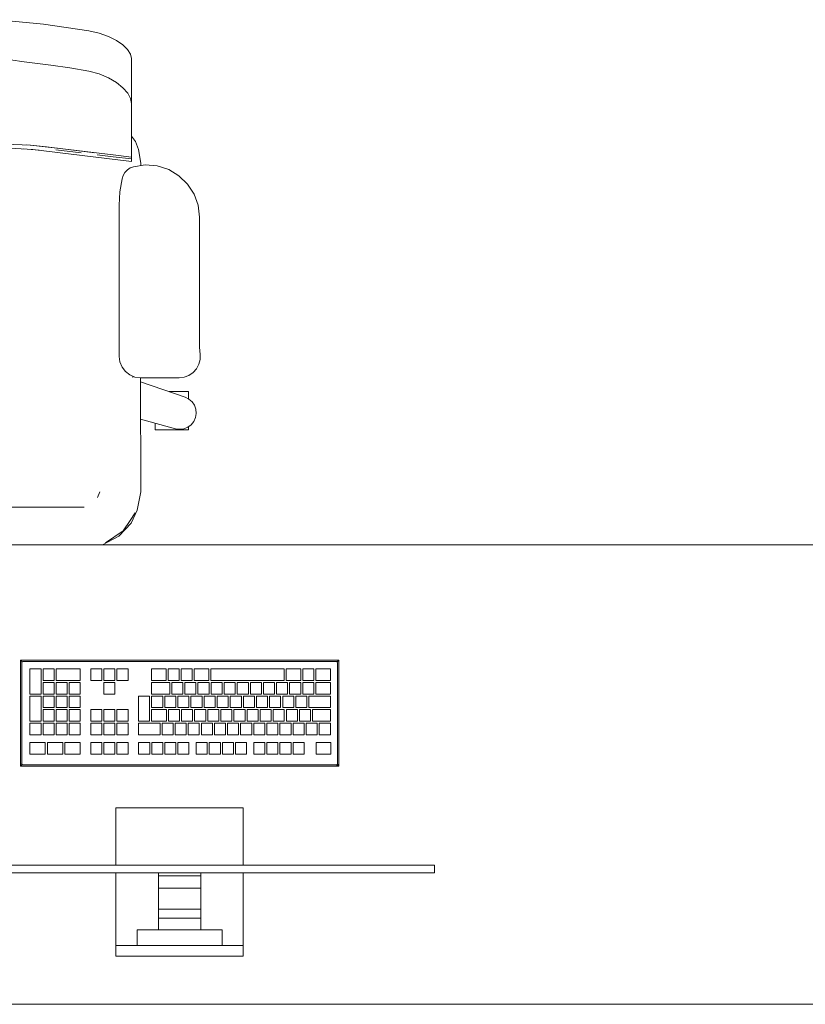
# Model space of a CAD drawing. Header units: millimetres. Extents: x 321 to 585, y -277 to 9.
# Tile 598 of 656: x 385.04 to 386.92, y -135.76 to -133.41. Entities that reach past the tile are written whole.
import ezdxf

# ---------------------------------------------------------------- set-up
doc = ezdxf.new("R2010")
doc.units = ezdxf.units.MM
doc.header["$MEASUREMENT"] = 0
for name, color, linetype, lineweight in [('IFC-Elemento construtivo genérico-Contorno', 253, 'Continuous', 5), ('IFC-Elemento de mobília-Contorno', 152, 'Continuous', 5), ('IFC-Laje-Contorno', 134, 'Continuous', 5)]:
    doc.layers.add(name, color=color, linetype=linetype, lineweight=lineweight)

msp = doc.modelspace()

# ---------------------------------------------------------------- linework, layer by layer
at = {"layer": 'IFC-Elemento construtivo genérico-Contorno', "lineweight": 5}
for p, q in [((385.0377, -134.9398), (385.0402, -134.9423)), ((385.0377, -135.1938), (385.0377, -134.9398)), ((385.0377, -134.9398), (385.7997, -134.9398)), ((385.0402, -134.9423), (385.0418, -134.9439)), ((385.0409, -134.9462), (385.0418, -134.9439)), ((385.0409, -134.9462), (385.0415, -134.9446)), ((385.0409, -134.9462), (385.0412, -134.9453)), ((385.0409, -135.1875), (385.0409, -134.9462)), ((385.0412, -134.9453), (385.0415, -134.9446)), ((385.0415, -134.9446), (385.0418, -134.9439)), ((385.0418, -134.9439), (385.0437, -134.9432)), ((385.0418, -134.9439), (385.0432, -134.9433)), ((385.0432, -134.9433), (385.0441, -134.943)), ((385.0437, -134.9432), (385.0441, -134.943)), ((385.0441, -134.943), (385.7934, -134.943)), ((385.7934, -134.943), (385.7949, -134.9436)), ((385.7942, -134.9433), (385.7956, -134.9439)), ((385.7942, -134.9433), (385.7949, -134.9436)), ((385.7949, -134.9436), (385.7956, -134.9439)), ((385.7956, -134.9439), (385.7973, -134.9423)), ((385.7956, -134.9439), (385.7962, -134.9453)), ((385.7956, -134.9439), (385.7966, -134.9462)), ((385.7962, -134.9453), (385.7966, -134.9462)), ((385.7966, -135.1875), (385.7966, -134.9462)), ((385.7973, -134.9423), (385.7997, -134.9398)), ((385.7997, -135.1938), (385.7997, -134.9398)), ((385.0605, -135.0208), (385.0605, -134.9605)), ((385.0605, -134.9605), (385.0871, -134.9605)), ((385.0871, -135.0208), (385.0871, -134.9605)), ((385.0919, -134.9882), (385.0919, -134.9605)), ((385.0919, -134.9605), (385.1184, -134.9605)), ((385.1184, -134.9882), (385.1184, -134.9605)), ((385.1233, -134.9882), (385.1233, -134.9605)), ((385.1233, -134.9605), (385.1811, -134.9605)), ((385.1811, -134.9882), (385.1811, -134.9605)), ((385.2061, -134.9605), (385.2326, -134.9605)), ((385.2061, -134.9882), (385.2061, -134.9605)), ((385.2326, -134.9882), (385.2326, -134.9605)), ((385.2375, -134.9605), (385.264, -134.9605)), ((385.2375, -134.9882), (385.2375, -134.9605)), ((385.264, -134.9882), (385.264, -134.9605)), ((385.2688, -134.9605), (385.2953, -134.9605)), ((385.2688, -134.9882), (385.2688, -134.9605)), ((385.2953, -134.9882), (385.2953, -134.9605)), ((385.3518, -134.9882), (385.3518, -134.9605)), ((385.3518, -134.9605), (385.3864, -134.9605)), ((385.3864, -134.9882), (385.3864, -134.9605)), ((385.3912, -134.9882), (385.3912, -134.9605)), ((385.3912, -134.9605), (385.4177, -134.9605)), ((385.4177, -134.9882), (385.4177, -134.9605)), ((385.4226, -134.9882), (385.4226, -134.9605)), ((385.4226, -134.9605), (385.4491, -134.9605)), ((385.4491, -134.9882), (385.4491, -134.9605)), ((385.4539, -134.9882), (385.4539, -134.9605)), ((385.4539, -134.9605), (385.4883, -134.9605)), ((385.4883, -134.9882), (385.4883, -134.9605)), ((385.4931, -134.9882), (385.4931, -134.9605)), ((385.4931, -134.9605), (385.669, -134.9605)), ((385.669, -134.9882), (385.669, -134.9605)), ((385.6738, -134.9882), (385.6738, -134.9605)), ((385.6738, -134.9605), (385.7086, -134.9605)), ((385.7086, -134.9882), (385.7086, -134.9605)), ((385.7134, -134.9882), (385.7134, -134.9605)), ((385.7134, -134.9605), (385.7399, -134.9605)), ((385.7399, -134.9882), (385.7399, -134.9605)), ((385.7448, -134.9882), (385.7448, -134.9605)), ((385.7448, -134.9605), (385.7795, -134.9605)), ((385.7795, -134.9882), (385.7795, -134.9605)), ((385.0919, -134.9882), (385.1184, -134.9882)), ((385.0919, -135.0208), (385.0919, -134.9931)), ((385.0919, -134.9931), (385.1184, -134.9931)), ((385.1184, -135.0208), (385.1184, -134.9931)), ((385.1233, -134.9882), (385.1811, -134.9882)), ((385.1233, -135.0208), (385.1233, -134.9931)), ((385.1233, -134.9931), (385.1498, -134.9931)), ((385.1498, -135.0208), (385.1498, -134.9931)), ((385.1546, -135.0208), (385.1546, -134.9931)), ((385.1546, -134.9931), (385.1811, -134.9931)), ((385.1811, -135.0208), (385.1811, -134.9931)), ((385.2061, -134.9882), (385.2326, -134.9882)), ((385.2375, -134.9882), (385.264, -134.9882)), ((385.2375, -135.0208), (385.2375, -134.9931)), ((385.2375, -134.9931), (385.264, -134.9931)), ((385.264, -135.0208), (385.264, -134.9931)), ((385.2688, -134.9882), (385.2953, -134.9882)), ((385.3518, -134.9882), (385.3864, -134.9882)), ((385.3518, -135.0208), (385.3518, -134.9931)), ((385.3518, -134.9931), (385.395, -134.9931)), ((385.3912, -134.9882), (385.4177, -134.9882)), ((385.395, -135.0208), (385.395, -134.9931)), ((385.3999, -135.0208), (385.3999, -134.9931)), ((385.3999, -134.9931), (385.4264, -134.9931)), ((385.4226, -134.9882), (385.4491, -134.9882)), ((385.4264, -135.0208), (385.4264, -134.9931)), ((385.4312, -135.0208), (385.4312, -134.9931)), ((385.4312, -134.9931), (385.4577, -134.9931)), ((385.4539, -134.9882), (385.4883, -134.9882)), ((385.4577, -135.0208), (385.4577, -134.9931)), ((385.4626, -135.0208), (385.4626, -134.9931)), ((385.4626, -134.9931), (385.4891, -134.9931)), ((385.4891, -135.0208), (385.4891, -134.9931)), ((385.4931, -134.9882), (385.669, -134.9882)), ((385.4939, -135.0208), (385.4939, -134.9931)), ((385.4939, -134.9931), (385.5204, -134.9931)), ((385.5204, -135.0208), (385.5204, -134.9931)), ((385.5253, -135.0208), (385.5253, -134.9931)), ((385.5253, -134.9931), (385.5518, -134.9931)), ((385.5518, -135.0208), (385.5518, -134.9931)), ((385.5566, -135.0208), (385.5566, -134.9931)), ((385.5566, -134.9931), (385.5832, -134.9931)), ((385.5832, -135.0208), (385.5832, -134.9931)), ((385.588, -135.0208), (385.588, -134.9931)), ((385.588, -134.9931), (385.6145, -134.9931)), ((385.6145, -135.0208), (385.6145, -134.9931)), ((385.6193, -135.0208), (385.6193, -134.9931)), ((385.6193, -134.9931), (385.6459, -134.9931)), ((385.6459, -135.0208), (385.6459, -134.9931)), ((385.6507, -135.0208), (385.6507, -134.9931)), ((385.6507, -134.9931), (385.6772, -134.9931)), ((385.6738, -134.9882), (385.7086, -134.9882)), ((385.6772, -135.0208), (385.6772, -134.9931)), ((385.682, -135.0208), (385.682, -134.9931)), ((385.682, -134.9931), (385.7086, -134.9931)), ((385.7086, -135.0208), (385.7086, -134.9931)), ((385.7134, -134.9882), (385.7399, -134.9882)), ((385.7134, -135.0208), (385.7134, -134.9931)), ((385.7134, -134.9931), (385.7399, -134.9931)), ((385.7399, -135.0208), (385.7399, -134.9931)), ((385.7448, -134.9882), (385.7795, -134.9882)), ((385.7448, -135.0208), (385.7448, -134.9931)), ((385.7448, -134.9931), (385.7795, -134.9931)), ((385.7795, -135.0208), (385.7795, -134.9931)), ((385.0605, -135.0208), (385.0871, -135.0208)), ((385.0605, -135.086), (385.0605, -135.0257)), ((385.0605, -135.0257), (385.0871, -135.0257)), ((385.0871, -135.086), (385.0871, -135.0257)), ((385.0919, -135.0208), (385.1184, -135.0208)), ((385.0919, -135.0534), (385.0919, -135.0257)), ((385.0919, -135.0257), (385.1184, -135.0257)), ((385.1184, -135.0534), (385.1184, -135.0257)), ((385.1233, -135.0208), (385.1498, -135.0208)), ((385.1233, -135.0534), (385.1233, -135.0257)), ((385.1233, -135.0257), (385.1498, -135.0257)), ((385.1498, -135.0534), (385.1498, -135.0257)), ((385.1546, -135.0208), (385.1811, -135.0208)), ((385.1546, -135.0534), (385.1546, -135.0257)), ((385.1546, -135.0257), (385.1811, -135.0257)), ((385.1811, -135.0534), (385.1811, -135.0257)), ((385.2375, -135.0208), (385.264, -135.0208)), ((385.3205, -135.086), (385.3205, -135.0257)), ((385.3205, -135.0257), (385.347, -135.0257)), ((385.347, -135.086), (385.347, -135.0257)), ((385.3518, -135.0208), (385.395, -135.0208)), ((385.3518, -135.0534), (385.3518, -135.0257)), ((385.3518, -135.0257), (385.3784, -135.0257)), ((385.3784, -135.0534), (385.3784, -135.0257)), ((385.3832, -135.0534), (385.3832, -135.0257)), ((385.3832, -135.0257), (385.4097, -135.0257)), ((385.3999, -135.0208), (385.4264, -135.0208)), ((385.4097, -135.0534), (385.4097, -135.0257)), ((385.4145, -135.0534), (385.4145, -135.0257)), ((385.4145, -135.0257), (385.4411, -135.0257)), ((385.4312, -135.0208), (385.4577, -135.0208)), ((385.4411, -135.0534), (385.4411, -135.0257)), ((385.4459, -135.0534), (385.4459, -135.0257)), ((385.4459, -135.0257), (385.4724, -135.0257)), ((385.4626, -135.0208), (385.4891, -135.0208)), ((385.4724, -135.0534), (385.4724, -135.0257)), ((385.4772, -135.0534), (385.4772, -135.0257)), ((385.4772, -135.0257), (385.5038, -135.0257)), ((385.4939, -135.0208), (385.5204, -135.0208)), ((385.5038, -135.0534), (385.5038, -135.0257)), ((385.5086, -135.0534), (385.5086, -135.0257)), ((385.5086, -135.0257), (385.5351, -135.0257)), ((385.5253, -135.0208), (385.5518, -135.0208)), ((385.5351, -135.0534), (385.5351, -135.0257)), ((385.54, -135.0534), (385.54, -135.0257)), ((385.54, -135.0257), (385.5665, -135.0257)), ((385.5566, -135.0208), (385.5832, -135.0208)), ((385.5665, -135.0534), (385.5665, -135.0257)), ((385.5713, -135.0534), (385.5713, -135.0257)), ((385.5713, -135.0257), (385.5978, -135.0257)), ((385.588, -135.0208), (385.6145, -135.0208)), ((385.5978, -135.0534), (385.5978, -135.0257)), ((385.6027, -135.0534), (385.6027, -135.0257)), ((385.6027, -135.0257), (385.6292, -135.0257)), ((385.6193, -135.0208), (385.6459, -135.0208)), ((385.6292, -135.0534), (385.6292, -135.0257)), ((385.634, -135.0534), (385.634, -135.0257)), ((385.634, -135.0257), (385.6605, -135.0257)), ((385.6507, -135.0208), (385.6772, -135.0208)), ((385.6605, -135.0534), (385.6605, -135.0257)), ((385.6654, -135.0534), (385.6654, -135.0257)), ((385.6654, -135.0257), (385.6919, -135.0257)), ((385.682, -135.0208), (385.7086, -135.0208)), ((385.6919, -135.0534), (385.6919, -135.0257)), ((385.6967, -135.0534), (385.6967, -135.0257)), ((385.6967, -135.0257), (385.7232, -135.0257)), ((385.7134, -135.0208), (385.7399, -135.0208)), ((385.7232, -135.0534), (385.7232, -135.0257)), ((385.7281, -135.0534), (385.7281, -135.0257)), ((385.7281, -135.0257), (385.7795, -135.0257)), ((385.7448, -135.0208), (385.7795, -135.0208)), ((385.7795, -135.0534), (385.7795, -135.0257)), ((385.0919, -135.0534), (385.1184, -135.0534)), ((385.0919, -135.086), (385.0919, -135.0582)), ((385.0919, -135.0582), (385.1184, -135.0582)), ((385.1184, -135.086), (385.1184, -135.0582)), ((385.1233, -135.0534), (385.1498, -135.0534)), ((385.1233, -135.086), (385.1233, -135.0582)), ((385.1233, -135.0582), (385.1498, -135.0582)), ((385.1498, -135.086), (385.1498, -135.0582)), ((385.1546, -135.0534), (385.1811, -135.0534)), ((385.1546, -135.086), (385.1546, -135.0582)), ((385.1546, -135.0582), (385.1811, -135.0582)), ((385.1811, -135.086), (385.1811, -135.0582)), ((385.2061, -135.0582), (385.2326, -135.0582)), ((385.2061, -135.086), (385.2061, -135.0582)), ((385.2326, -135.086), (385.2326, -135.0582)), ((385.2375, -135.0582), (385.264, -135.0582)), ((385.2375, -135.086), (385.2375, -135.0582)), ((385.264, -135.086), (385.264, -135.0582)), ((385.2688, -135.0582), (385.2953, -135.0582)), ((385.2688, -135.086), (385.2688, -135.0582)), ((385.2953, -135.086), (385.2953, -135.0582)), ((385.3518, -135.0534), (385.3784, -135.0534)), ((385.3518, -135.086), (385.3518, -135.0582)), ((385.3518, -135.0582), (385.3871, -135.0582)), ((385.3832, -135.0534), (385.4097, -135.0534)), ((385.3871, -135.086), (385.3871, -135.0582)), ((385.392, -135.086), (385.392, -135.0582)), ((385.392, -135.0582), (385.4185, -135.0582)), ((385.4145, -135.0534), (385.4411, -135.0534)), ((385.4185, -135.086), (385.4185, -135.0582)), ((385.4233, -135.086), (385.4233, -135.0582)), ((385.4233, -135.0582), (385.4498, -135.0582)), ((385.4459, -135.0534), (385.4724, -135.0534)), ((385.4498, -135.086), (385.4498, -135.0582)), ((385.4547, -135.086), (385.4547, -135.0582)), ((385.4547, -135.0582), (385.4812, -135.0582)), ((385.4772, -135.0534), (385.5038, -135.0534)), ((385.4812, -135.086), (385.4812, -135.0582)), ((385.486, -135.086), (385.486, -135.0582)), ((385.486, -135.0582), (385.5125, -135.0582)), ((385.5086, -135.0534), (385.5351, -135.0534)), ((385.5125, -135.086), (385.5125, -135.0582)), ((385.5174, -135.086), (385.5174, -135.0582)), ((385.5174, -135.0582), (385.5439, -135.0582)), ((385.54, -135.0534), (385.5665, -135.0534)), ((385.5439, -135.086), (385.5439, -135.0582)), ((385.5487, -135.086), (385.5487, -135.0582)), ((385.5487, -135.0582), (385.5752, -135.0582)), ((385.5713, -135.0534), (385.5978, -135.0534)), ((385.5752, -135.086), (385.5752, -135.0582)), ((385.5801, -135.086), (385.5801, -135.0582)), ((385.5801, -135.0582), (385.6066, -135.0582)), ((385.6027, -135.0534), (385.6292, -135.0534)), ((385.6066, -135.086), (385.6066, -135.0582)), ((385.6114, -135.086), (385.6114, -135.0582)), ((385.6114, -135.0582), (385.638, -135.0582)), ((385.634, -135.0534), (385.6605, -135.0534)), ((385.638, -135.086), (385.638, -135.0582)), ((385.6428, -135.086), (385.6428, -135.0582)), ((385.6428, -135.0582), (385.6693, -135.0582)), ((385.6654, -135.0534), (385.6919, -135.0534)), ((385.6693, -135.086), (385.6693, -135.0582)), ((385.6741, -135.086), (385.6741, -135.0582)), ((385.6741, -135.0582), (385.7007, -135.0582)), ((385.6967, -135.0534), (385.7232, -135.0534)), ((385.7007, -135.086), (385.7007, -135.0582)), ((385.7055, -135.086), (385.7055, -135.0582)), ((385.7055, -135.0582), (385.732, -135.0582)), ((385.7281, -135.0534), (385.7795, -135.0534)), ((385.732, -135.086), (385.732, -135.0582)), ((385.7368, -135.086), (385.7368, -135.0582)), ((385.7368, -135.0582), (385.7795, -135.0582)), ((385.7795, -135.086), (385.7795, -135.0582)), ((385.0605, -135.086), (385.0871, -135.086)), ((385.0605, -135.1186), (385.0605, -135.0908)), ((385.0605, -135.0908), (385.0871, -135.0908)), ((385.0871, -135.1186), (385.0871, -135.0908)), ((385.0919, -135.086), (385.1184, -135.086)), ((385.0919, -135.1186), (385.0919, -135.0908)), ((385.0919, -135.0908), (385.1184, -135.0908)), ((385.1184, -135.1186), (385.1184, -135.0908)), ((385.1233, -135.086), (385.1498, -135.086)), ((385.1233, -135.1186), (385.1233, -135.0908)), ((385.1233, -135.0908), (385.1498, -135.0908)), ((385.1498, -135.1186), (385.1498, -135.0908)), ((385.1546, -135.086), (385.1811, -135.086)), ((385.1546, -135.1186), (385.1546, -135.0908)), ((385.1546, -135.0908), (385.1811, -135.0908)), ((385.1811, -135.1186), (385.1811, -135.0908)), ((385.2061, -135.086), (385.2326, -135.086)), ((385.2061, -135.1186), (385.2061, -135.0908)), ((385.2061, -135.0908), (385.2326, -135.0908)), ((385.2326, -135.1186), (385.2326, -135.0908)), ((385.2375, -135.086), (385.264, -135.086)), ((385.2375, -135.1186), (385.2375, -135.0908)), ((385.2375, -135.0908), (385.264, -135.0908)), ((385.264, -135.1186), (385.264, -135.0908)), ((385.2688, -135.086), (385.2953, -135.086)), ((385.2688, -135.1186), (385.2688, -135.0908)), ((385.2688, -135.0908), (385.2953, -135.0908)), ((385.2953, -135.1186), (385.2953, -135.0908)), ((385.3205, -135.086), (385.347, -135.086)), ((385.3205, -135.1186), (385.3205, -135.0908)), ((385.3205, -135.0908), (385.3719, -135.0908)), ((385.3518, -135.086), (385.3871, -135.086)), ((385.3719, -135.1186), (385.3719, -135.0908)), ((385.3767, -135.1186), (385.3767, -135.0908)), ((385.3767, -135.0908), (385.4032, -135.0908)), ((385.392, -135.086), (385.4185, -135.086)), ((385.4032, -135.1186), (385.4032, -135.0908)), ((385.4081, -135.1186), (385.4081, -135.0908)), ((385.4081, -135.0908), (385.4346, -135.0908)), ((385.4233, -135.086), (385.4498, -135.086)), ((385.4346, -135.1186), (385.4346, -135.0908)), ((385.4394, -135.1186), (385.4394, -135.0908)), ((385.4394, -135.0908), (385.4659, -135.0908)), ((385.4547, -135.086), (385.4812, -135.086)), ((385.4659, -135.1186), (385.4659, -135.0908)), ((385.4708, -135.1186), (385.4708, -135.0908)), ((385.4708, -135.0908), (385.4973, -135.0908)), ((385.486, -135.086), (385.5125, -135.086)), ((385.4973, -135.1186), (385.4973, -135.0908)), ((385.5021, -135.1186), (385.5021, -135.0908)), ((385.5021, -135.0908), (385.5286, -135.0908)), ((385.5174, -135.086), (385.5439, -135.086)), ((385.5286, -135.1186), (385.5286, -135.0908)), ((385.5335, -135.1186), (385.5335, -135.0908)), ((385.5335, -135.0908), (385.56, -135.0908)), ((385.5487, -135.086), (385.5752, -135.086)), ((385.56, -135.1186), (385.56, -135.0908)), ((385.5648, -135.1186), (385.5648, -135.0908)), ((385.5648, -135.0908), (385.5914, -135.0908)), ((385.5801, -135.086), (385.6066, -135.086)), ((385.5914, -135.1186), (385.5914, -135.0908)), ((385.5962, -135.1186), (385.5962, -135.0908)), ((385.5962, -135.0908), (385.6227, -135.0908)), ((385.6114, -135.086), (385.638, -135.086)), ((385.6227, -135.1186), (385.6227, -135.0908)), ((385.6275, -135.1186), (385.6275, -135.0908)), ((385.6275, -135.0908), (385.6541, -135.0908)), ((385.6428, -135.086), (385.6693, -135.086)), ((385.6541, -135.1186), (385.6541, -135.0908)), ((385.6589, -135.1186), (385.6589, -135.0908)), ((385.6589, -135.0908), (385.6854, -135.0908)), ((385.6741, -135.086), (385.7007, -135.086)), ((385.6854, -135.1186), (385.6854, -135.0908)), ((385.6902, -135.1186), (385.6902, -135.0908)), ((385.6902, -135.0908), (385.7168, -135.0908)), ((385.7055, -135.086), (385.732, -135.086)), ((385.7168, -135.1186), (385.7168, -135.0908)), ((385.7216, -135.1186), (385.7216, -135.0908)), ((385.7216, -135.0908), (385.7481, -135.0908)), ((385.7368, -135.086), (385.7795, -135.086)), ((385.7481, -135.1186), (385.7481, -135.0908)), ((385.753, -135.1186), (385.753, -135.0908)), ((385.753, -135.0908), (385.7795, -135.0908)), ((385.7795, -135.1186), (385.7795, -135.0908)), ((385.0605, -135.1186), (385.0871, -135.1186)), ((385.0919, -135.1186), (385.1184, -135.1186)), ((385.1233, -135.1186), (385.1498, -135.1186)), ((385.1546, -135.1186), (385.1811, -135.1186)), ((385.2061, -135.1186), (385.2326, -135.1186)), ((385.2375, -135.1186), (385.264, -135.1186)), ((385.2688, -135.1186), (385.2953, -135.1186)), ((385.3205, -135.1186), (385.3719, -135.1186)), ((385.3767, -135.1186), (385.4032, -135.1186)), ((385.4081, -135.1186), (385.4346, -135.1186)), ((385.4394, -135.1186), (385.4659, -135.1186)), ((385.4708, -135.1186), (385.4973, -135.1186)), ((385.5021, -135.1186), (385.5286, -135.1186)), ((385.5335, -135.1186), (385.56, -135.1186)), ((385.5648, -135.1186), (385.5914, -135.1186)), ((385.5962, -135.1186), (385.6227, -135.1186)), ((385.6275, -135.1186), (385.6541, -135.1186)), ((385.6589, -135.1186), (385.6854, -135.1186)), ((385.6902, -135.1186), (385.7168, -135.1186)), ((385.7216, -135.1186), (385.7481, -135.1186)), ((385.753, -135.1186), (385.7795, -135.1186)), ((385.0605, -135.1368), (385.0973, -135.1368)), ((385.0605, -135.1645), (385.0605, -135.1368)), ((385.0973, -135.1645), (385.0973, -135.1368)), ((385.1025, -135.1368), (385.1392, -135.1368)), ((385.1025, -135.1645), (385.1025, -135.1368)), ((385.1392, -135.1645), (385.1392, -135.1368)), ((385.1444, -135.1645), (385.1444, -135.1368)), ((385.1444, -135.1368), (385.1811, -135.1368)), ((385.1811, -135.1645), (385.1811, -135.1368)), ((385.2061, -135.1645), (385.2061, -135.1368)), ((385.2061, -135.1368), (385.2326, -135.1368)), ((385.2326, -135.1645), (385.2326, -135.1368)), ((385.2375, -135.1645), (385.2375, -135.1368)), ((385.2375, -135.1368), (385.264, -135.1368)), ((385.264, -135.1645), (385.264, -135.1368)), ((385.2688, -135.1645), (385.2688, -135.1368)), ((385.2688, -135.1368), (385.2953, -135.1368)), ((385.2953, -135.1645), (385.2953, -135.1368)), ((385.3205, -135.1645), (385.3205, -135.1368)), ((385.3205, -135.1368), (385.3471, -135.1368)), ((385.3471, -135.1645), (385.3471, -135.1368)), ((385.3519, -135.1645), (385.3519, -135.1368)), ((385.3519, -135.1368), (385.3784, -135.1368)), ((385.3784, -135.1645), (385.3784, -135.1368)), ((385.3832, -135.1645), (385.3832, -135.1368)), ((385.3832, -135.1368), (385.4098, -135.1368)), ((385.4098, -135.1645), (385.4098, -135.1368)), ((385.4146, -135.1645), (385.4146, -135.1368)), ((385.4146, -135.1368), (385.4411, -135.1368)), ((385.4411, -135.1645), (385.4411, -135.1368)), ((385.4584, -135.1645), (385.4584, -135.1368)), ((385.4584, -135.1368), (385.4849, -135.1368)), ((385.4849, -135.1645), (385.4849, -135.1368)), ((385.4897, -135.1645), (385.4897, -135.1368)), ((385.4897, -135.1368), (385.5162, -135.1368)), ((385.5162, -135.1645), (385.5162, -135.1368)), ((385.5211, -135.1645), (385.5211, -135.1368)), ((385.5211, -135.1368), (385.5476, -135.1368)), ((385.5476, -135.1645), (385.5476, -135.1368)), ((385.5524, -135.1645), (385.5524, -135.1368)), ((385.5524, -135.1368), (385.5789, -135.1368)), ((385.5789, -135.1645), (385.5789, -135.1368)), ((385.5962, -135.1645), (385.5962, -135.1368)), ((385.5962, -135.1368), (385.6227, -135.1368)), ((385.6227, -135.1645), (385.6227, -135.1368)), ((385.6275, -135.1645), (385.6275, -135.1368)), ((385.6275, -135.1368), (385.6541, -135.1368)), ((385.6541, -135.1645), (385.6541, -135.1368)), ((385.6589, -135.1645), (385.6589, -135.1368)), ((385.6589, -135.1368), (385.6854, -135.1368)), ((385.6854, -135.1645), (385.6854, -135.1368)), ((385.6902, -135.1645), (385.6902, -135.1368)), ((385.6902, -135.1368), (385.7168, -135.1368)), ((385.7168, -135.1645), (385.7168, -135.1368)), ((385.7451, -135.1645), (385.7451, -135.1368)), ((385.7451, -135.1368), (385.7804, -135.1368)), ((385.7804, -135.1645), (385.7804, -135.1368)), ((385.0605, -135.1645), (385.0973, -135.1645)), ((385.1025, -135.1645), (385.1392, -135.1645)), ((385.1444, -135.1645), (385.1811, -135.1645)), ((385.2061, -135.1645), (385.2326, -135.1645)), ((385.2375, -135.1645), (385.264, -135.1645)), ((385.2688, -135.1645), (385.2953, -135.1645)), ((385.3205, -135.1645), (385.3471, -135.1645)), ((385.3519, -135.1645), (385.3784, -135.1645)), ((385.3832, -135.1645), (385.4098, -135.1645)), ((385.4146, -135.1645), (385.4411, -135.1645)), ((385.4584, -135.1645), (385.4849, -135.1645)), ((385.4897, -135.1645), (385.5162, -135.1645)), ((385.5211, -135.1645), (385.5476, -135.1645)), ((385.5524, -135.1645), (385.5789, -135.1645)), ((385.5962, -135.1645), (385.6227, -135.1645)), ((385.6275, -135.1645), (385.6541, -135.1645)), ((385.6589, -135.1645), (385.6854, -135.1645)), ((385.6902, -135.1645), (385.7168, -135.1645)), ((385.7451, -135.1645), (385.7804, -135.1645)), ((385.0377, -135.1938), (385.0402, -135.1914)), ((385.0402, -135.1888), (385.0409, -135.1875)), ((385.0402, -135.1914), (385.0418, -135.1897)), ((385.0406, -135.1881), (385.0409, -135.1875)), ((385.0409, -135.1875), (385.0418, -135.1897)), ((385.0409, -135.1875), (385.0412, -135.1883)), ((385.0418, -135.1897), (385.0425, -135.19)), ((385.0425, -135.19), (385.0441, -135.1907)), ((385.0425, -135.19), (385.0432, -135.1903)), ((385.0432, -135.1903), (385.0441, -135.1907)), ((385.0441, -135.1907), (385.7934, -135.1907)), ((385.7934, -135.1907), (385.7956, -135.1897)), ((385.794, -135.191), (385.796, -135.192)), ((385.7956, -135.1897), (385.7959, -135.189)), ((385.7956, -135.1897), (385.7973, -135.1914)), ((385.7959, -135.189), (385.7966, -135.1875)), ((385.7966, -135.1875), (385.7972, -135.1888)), ((385.7966, -135.1875), (385.7979, -135.1901)), ((385.7973, -135.1914), (385.7997, -135.1938)), ((385.0377, -135.1938), (385.7997, -135.1938)), ((385.2663, -135.4304), (385.2663, -135.293)), ((385.2663, -135.293), (385.5711, -135.293)), ((385.5711, -135.4304), (385.5711, -135.293)), ((384.8218, -135.4304), (386.0156, -135.4304)), ((384.8218, -135.4494), (386.0156, -135.4494)), ((385.2663, -135.6105), (385.2663, -135.4494)), ((385.3679, -135.4558), (385.3679, -135.4494)), ((385.4695, -135.4558), (385.4695, -135.4494)), ((385.5711, -135.6105), (385.5711, -135.4494)), ((386.0156, -135.4304), (386.0189, -135.4304)), ((386.0156, -135.4494), (386.0189, -135.4494)), ((386.0189, -135.4304), (386.022, -135.4304)), ((386.0189, -135.4494), (386.022, -135.4494)), ((386.022, -135.4304), (386.0246, -135.4304)), ((386.022, -135.4494), (386.0246, -135.4494)), ((386.0246, -135.4304), (386.0266, -135.4304)), ((386.0246, -135.4494), (386.0266, -135.4494)), ((386.0266, -135.4304), (386.0279, -135.4304)), ((386.0266, -135.4494), (386.0279, -135.4494)), ((386.0279, -135.4304), (386.0283, -135.4304)), ((386.0279, -135.4494), (386.0283, -135.4494)), ((386.0283, -135.4494), (386.0283, -135.4304)), ((385.3679, -135.4558), (385.4695, -135.4558)), ((385.3679, -135.486), (385.3679, -135.4558)), ((385.4695, -135.486), (385.4695, -135.4558)), ((385.3679, -135.536), (385.3679, -135.486)), ((385.3679, -135.486), (385.4695, -135.486)), ((385.4695, -135.536), (385.4695, -135.486)), ((385.3679, -135.5578), (385.3679, -135.536)), ((385.3679, -135.536), (385.4695, -135.536)), ((385.4695, -135.5578), (385.4695, -135.536)), ((385.3679, -135.5578), (385.4695, -135.5578)), ((385.3679, -135.5647), (385.3679, -135.5578)), ((385.3679, -135.5739), (385.3679, -135.5647)), ((385.4695, -135.5647), (385.4695, -135.5561)), ((385.4695, -135.5739), (385.4695, -135.5647)), ((385.3171, -135.6232), (385.3171, -135.5851)), ((385.3171, -135.5851), (385.5203, -135.5851)), ((385.3679, -135.5851), (385.3679, -135.5739)), ((385.4695, -135.5851), (385.4695, -135.5739)), ((385.5203, -135.6232), (385.5203, -135.5851)), ((385.2663, -135.6138), (385.2663, -135.6105)), ((385.2663, -135.6169), (385.2663, -135.6138)), ((385.2663, -135.6195), (385.2663, -135.6169)), ((385.5711, -135.6138), (385.5711, -135.6105)), ((385.5711, -135.6169), (385.5711, -135.6138)), ((385.5711, -135.6195), (385.5711, -135.6169)), ((385.2663, -135.6215), (385.2663, -135.6195)), ((385.2663, -135.6228), (385.2663, -135.6215)), ((385.2663, -135.6232), (385.2663, -135.6228)), ((385.2663, -135.6486), (385.2663, -135.6232)), ((385.2663, -135.6232), (385.5711, -135.6232)), ((385.5711, -135.6215), (385.5711, -135.6195)), ((385.5711, -135.6228), (385.5711, -135.6215)), ((385.5711, -135.6232), (385.5711, -135.6228)), ((385.5711, -135.6486), (385.5711, -135.6232)), ((385.2663, -135.6486), (385.5711, -135.6486))]:
    msp.add_line(p, q, dxfattribs=at)
at = {"layer": 'IFC-Elemento de mobília-Contorno', "color": 7, "lineweight": 5}
for p, q in [((384.9836, -133.4061), (385.0929, -133.4167)), ((385.0929, -133.4167), (385.2013, -133.4324)), ((385.2013, -133.4324), (385.2259, -133.4381)), ((385.2259, -133.4381), (385.2482, -133.4462)), ((385.2482, -133.4462), (385.2674, -133.4559)), ((385.2674, -133.4559), (385.2829, -133.4666)), ((385.2829, -133.4666), (385.2943, -133.4777)), ((385.2943, -133.4777), (385.3015, -133.4886)), ((385.3015, -133.4886), (385.3039, -133.4989)), ((385.0139, -133.5026), (385.0466, -133.5068)), ((385.0466, -133.5068), (385.1105, -133.5149)), ((385.1105, -133.5149), (385.156, -133.5217)), ((385.3039, -133.6069), (385.3039, -133.4989)), ((385.156, -133.5217), (385.2013, -133.5296)), ((385.2013, -133.5296), (385.2264, -133.536)), ((385.2264, -133.536), (385.2488, -133.5454)), ((385.2488, -133.5454), (385.2679, -133.5566)), ((385.2679, -133.5566), (385.2832, -133.569)), ((385.2832, -133.569), (385.2945, -133.5819)), ((385.2945, -133.5819), (385.3015, -133.5947)), ((385.3015, -133.5947), (385.3039, -133.6069)), ((385.3039, -133.642), (385.3039, -133.6069)), ((385.3039, -133.6717), (385.3039, -133.642)), ((385.3039, -133.6959), (385.3039, -133.6717)), ((384.9046, -133.7077), (385.0677, -133.7167)), ((385.0013, -133.7038), (385.0621, -133.7062)), ((385.0533, -133.7059), (385.1006, -133.7108)), ((385.0621, -133.7062), (385.1391, -133.7154)), ((385.0621, -133.7062), (385.1006, -133.7108)), ((385.3039, -133.6849), (385.3129, -133.6976)), ((385.3039, -133.7144), (385.3039, -133.6959)), ((385.3129, -133.6976), (385.3207, -133.7168)), ((385.0441, -133.7154), (385.0824, -133.7185)), ((385.0677, -133.7167), (385.3039, -133.7456)), ((385.0864, -133.7091), (385.0865, -133.7091)), ((385.1006, -133.7108), (385.1391, -133.7154)), ((385.1226, -133.7178), (385.183, -133.725)), ((385.1391, -133.7154), (385.26, -133.7299)), ((385.1391, -133.7154), (385.216, -133.7246)), ((385.1391, -133.7154), (385.1775, -133.72)), ((385.1775, -133.72), (385.216, -133.7246)), ((385.2215, -133.7296), (385.26, -133.7342)), ((385.26, -133.7299), (385.3039, -133.7356)), ((385.3039, -133.7271), (385.3039, -133.7144)), ((385.3039, -133.7341), (385.3039, -133.7271)), ((385.3207, -133.7168), (385.3259, -133.7494)), ((385.26, -133.7342), (385.3039, -133.7395)), ((385.3039, -133.7351), (385.3039, -133.7341)), ((385.3039, -133.7356), (385.3039, -133.7351)), ((385.3039, -133.7361), (385.3039, -133.7356)), ((385.3039, -133.7395), (385.3039, -133.7361)), ((385.3039, -133.7442), (385.3039, -133.7395)), ((385.3039, -133.7456), (385.3039, -133.7442)), ((385.3083, -133.7582), (385.3367, -133.7539)), ((385.3259, -133.7555), (385.3259, -133.7494)), ((385.3367, -133.7539), (385.3653, -133.7562)), ((385.2811, -133.7868), (385.2837, -133.779)), ((385.2837, -133.779), (385.288, -133.7718)), ((385.288, -133.7718), (385.2937, -133.7658)), ((385.2937, -133.7658), (385.3006, -133.7612)), ((385.3006, -133.7612), (385.3083, -133.7582)), ((385.3653, -133.7562), (385.3926, -133.7649)), ((385.3926, -133.7649), (385.4172, -133.7796)), ((385.2759, -133.8184), (385.2811, -133.7868)), ((385.4172, -133.7796), (385.4378, -133.7996)), ((385.4378, -133.7996), (385.4533, -133.8236)), ((385.2742, -133.8504), (385.2759, -133.8184)), ((385.4533, -133.8236), (385.463, -133.8506)), ((385.2742, -134.2126), (385.2742, -133.8504)), ((385.463, -133.8506), (385.4663, -133.8791)), ((385.4663, -134.1722), (385.4663, -133.8791)), ((385.4663, -134.1722), (385.4667, -134.1899)), ((385.4667, -134.1899), (385.4681, -134.2075)), ((385.2742, -134.2126), (385.2759, -134.2257)), ((385.2759, -134.2257), (385.281, -134.238)), ((385.4647, -134.2313), (385.4678, -134.2196)), ((385.4678, -134.2196), (385.4681, -134.2075)), ((385.281, -134.238), (385.2891, -134.2485)), ((385.2891, -134.2485), (385.2996, -134.2566)), ((385.4509, -134.2509), (385.459, -134.2419)), ((385.459, -134.2419), (385.4647, -134.2313)), ((385.2996, -134.2566), (385.3119, -134.2617)), ((385.3068, -134.2628), (385.3068, -134.2596)), ((385.3119, -134.2617), (385.325, -134.2634)), ((385.325, -134.2634), (385.4175, -134.2634)), ((385.325, -134.2634), (385.3259, -134.5368)), ((385.3251, -134.273), (385.432, -134.3101)), ((385.4175, -134.2634), (385.4295, -134.2619)), ((385.4295, -134.2619), (385.4409, -134.2577)), ((385.4409, -134.2577), (385.4509, -134.2509)), ((385.3939, -134.2968), (385.4397, -134.2968)), ((385.4397, -134.2984), (385.4397, -134.2968)), ((385.432, -134.3101), (385.441, -134.3145)), ((385.4397, -134.303), (385.4397, -134.2984)), ((385.4397, -134.3103), (385.4397, -134.303)), ((385.4397, -134.3139), (385.4397, -134.3103)), ((385.441, -134.3145), (385.4486, -134.3212)), ((385.4486, -134.3212), (385.4543, -134.3295)), ((385.4543, -134.3295), (385.4577, -134.339)), ((385.4577, -134.339), (385.4585, -134.3491)), ((385.3254, -134.363), (385.4088, -134.3855)), ((385.4463, -134.376), (385.4526, -134.3682)), ((385.4526, -134.3682), (385.4568, -134.359)), ((385.4568, -134.359), (385.4585, -134.3491)), ((385.3604, -134.3751), (385.3604, -134.3725)), ((385.3604, -134.3824), (385.3604, -134.3751)), ((385.3604, -134.387), (385.3604, -134.3824)), ((385.3604, -134.3885), (385.3604, -134.387)), ((385.3604, -134.3885), (385.4397, -134.3885)), ((385.4088, -134.3855), (385.4187, -134.3869)), ((385.4187, -134.3869), (385.4287, -134.3857)), ((385.4287, -134.3857), (385.4381, -134.382)), ((385.4381, -134.382), (385.4463, -134.376)), ((385.4397, -134.3824), (385.4397, -134.3808)), ((385.4397, -134.387), (385.4397, -134.3824)), ((385.4397, -134.3885), (385.4397, -134.387)), ((385.222, -134.5501), (385.2275, -134.5368)), ((385.3172, -134.5808), (385.3259, -134.5368)), ((384.454, -134.5737), (385.1906, -134.5737)), ((385.3001, -134.6057), (385.3123, -134.5872)), ((385.3031, -134.612), (385.3172, -134.5808)), ((385.2736, -134.6429), (385.3031, -134.612)), ((385.2837, -134.6299), (385.3001, -134.6057)), ((385.2346, -134.6635), (385.2736, -134.6429)), ((385.241, -134.6585), (385.2837, -134.6299)), ((385.2326, -134.6638), (385.2346, -134.6635))]:
    msp.add_line(p, q, dxfattribs=at)
at = {"layer": 'IFC-Laje-Contorno', "color": 7, "lineweight": 5}
for p, q in [((378.3687, -134.6638), (390.502, -134.6638)), ((382.8474, -135.7638), (390.502, -135.7638))]:
    msp.add_line(p, q, dxfattribs=at)

doc.saveas('drawing.dxf')
